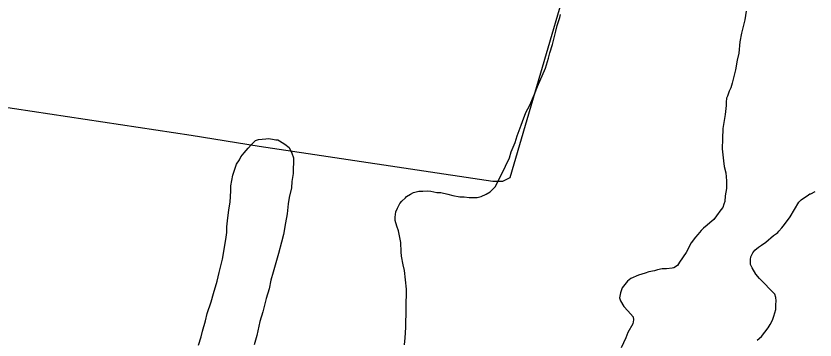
# Model space of a CAD drawing. Extents: x 3161514 to 3199414, y 831166 to 856601.
# Drawn here: x 3169026 to 3170653, y 840176 to 840836 of the extents above; entities that cross this region are included whole.
import ezdxf

# ---------------------------------------------------------------- set-up
doc = ezdxf.new("R2010")
doc.units = 0
doc.layers.add('V-SITE-VEGE', color=7, linetype='Continuous')
doc.layers.add('V-TOPO-SHOR', color=7, linetype='Continuous')

msp = doc.modelspace()

# ---------------------------------------------------------------- linework, layer by layer
at = {"layer": 'V-SITE-VEGE'}
for p, q in [((3170513.1, 840846.3), (3170510.3, 840828.2)), ((3170128.6, 840817.1), (3170133.9, 840833.2)), ((3170133.9, 840833.2), (3170134.9, 840839.2)), ((3170510.3, 840828.2), (3170503.4, 840801.1)), ((3170125.9, 840805.2), (3170128.6, 840817.1)), ((3170121.4, 840789.1), (3170125.9, 840805.2)), ((3170503.4, 840801.1), (3170500.6, 840783.6)), ((3170113.4, 840761.1), (3170118.7, 840778.1)), ((3170118.7, 840778.1), (3170121.4, 840789.1)), ((3170500.6, 840783.6), (3170498.3, 840760.3)), ((3170104.4, 840729.7), (3170110.6, 840750)), ((3170110.6, 840750), (3170113.4, 840761.1)), ((3170494.9, 840746.1), (3170491.4, 840726.7)), ((3170498.3, 840760.3), (3170494.9, 840746.1)), ((3170088.6, 840692.4), (3170104.4, 840729.7)), ((3170491.4, 840726.7), (3170484.5, 840699.6)), ((3170484.5, 840699.6), (3170481.8, 840689.9)), ((3170082.4, 840677.2), (3170088.6, 840692.4)), ((3170478.5, 840682.8), (3170475.1, 840673.1)), ((3170481.8, 840689.9), (3170478.5, 840682.8)), ((3170072.7, 840654.3), (3170082.4, 840677.2)), ((3170473.1, 840668.6), (3170472.3, 840660.9)), ((3170475.1, 840673.1), (3170473.1, 840668.6)), ((3170064.8, 840639.9), (3170072.7, 840654.3)), ((3170472.2, 840653.7), (3170470.7, 840635.6)), ((3170472.3, 840660.9), (3170472.2, 840653.7)), ((3170057.7, 840621.3), (3170064.8, 840639.9)), ((3170470.7, 840635.6), (3170465.8, 840607.2)), ((3170055.1, 840613.6), (3170057.7, 840621.3)), ((3170047.1, 840592.4), (3170055.1, 840613.6)), ((3170465.8, 840607.2), (3170464.8, 840585.8)), ((3169505.8, 840574.3), (3169514.4, 840582.7)), ((3169514.4, 840582.7), (3169520.4, 840584.4)), ((3169520.4, 840584.4), (3169534.9, 840585.9)), ((3169534.9, 840585.9), (3169540.9, 840586.6)), ((3169540.9, 840586.6), (3169548.5, 840585.7)), ((3169548.5, 840585.7), (3169555.3, 840583.9)), ((3169555.3, 840583.9), (3169559.6, 840583.8)), ((3169559.6, 840583.8), (3169563, 840582.1)), ((3170042.7, 840578.9), (3170047.1, 840592.4)), ((3170464.8, 840585.8), (3170464.5, 840565.7)), ((3169491.1, 840557.5), (3169498.9, 840566.8)), ((3169498.9, 840566.8), (3169505.8, 840574.3)), ((3169563, 840582.1), (3169574, 840575.1)), ((3169574, 840575.1), (3169582.4, 840568.2)), ((3169582.4, 840568.2), (3169588.2, 840557)), ((3170034.7, 840559.4), (3170042.7, 840578.9)), ((3169484.1, 840549.1), (3169491.1, 840557.5)), ((3169588.2, 840557), (3169591.5, 840547.6)), ((3170031.2, 840547.5), (3170034.7, 840559.4)), ((3170464.5, 840565.7), (3170466.8, 840541)), ((3169468.3, 840511.8), (3169475.4, 840534.7)), ((3169475.4, 840534.7), (3169481.5, 840543.1)), ((3169481.5, 840543.1), (3169484.1, 840549.1)), ((3169591.5, 840547.6), (3169591, 840515.2)), ((3170023.3, 840530.6), (3170031.2, 840547.5)), ((3170466.8, 840541), (3170468.6, 840530)), ((3170003.1, 840489.1), (3170023.3, 840530.6)), ((3170468.6, 840530), (3170471.7, 840517)), ((3169463.7, 840490.5), (3169468.3, 840511.8)), ((3169591, 840515.2), (3169588.3, 840499.1)), ((3170471.7, 840517), (3170473.4, 840500.7)), ((3169463.6, 840480.3), (3169463.7, 840490.5)), ((3169587.2, 840486.3), (3169582.7, 840466.8)), ((3169588.3, 840499.1), (3169587.2, 840486.3)), ((3169991.9, 840478.2), (3170003.1, 840489.1)), ((3170473.2, 840485.2), (3170470.4, 840470.3)), ((3170473.4, 840500.7), (3170473.2, 840485.2)), ((3169462.4, 840457.3), (3169463.6, 840480.3)), ((3169819.6, 840466), (3169821.3, 840468.6)), ((3169821.3, 840468.6), (3169829.9, 840473.6)), ((3169829.9, 840473.6), (3169835.9, 840476.9)), ((3169835.9, 840476.9), (3169847, 840479.3)), ((3169847, 840479.3), (3169854.7, 840479.2)), ((3169854.7, 840479.2), (3169864.1, 840479.9)), ((3169864.1, 840479.9), (3169870.9, 840479.8)), ((3169870.9, 840479.8), (3169883.6, 840477.1)), ((3169883.6, 840477.1), (3169891.3, 840477)), ((3169891.3, 840477), (3169905.7, 840473.4)), ((3169905.7, 840473.4), (3169915.9, 840470.7)), ((3169915.9, 840470.7), (3169930.4, 840467.9)), ((3169965.3, 840466.6), (3169973.8, 840469)), ((3169973.8, 840469), (3169984.1, 840473.1)), ((3169984.1, 840473.1), (3169991.9, 840478.2)), ((3170470.4, 840470.3), (3170469.6, 840458.7)), ((3170625.2, 840461.7), (3170640.2, 840471.9)), ((3170640.2, 840471.9), (3170642.8, 840473.8)), ((3170642.8, 840473.8), (3170644.8, 840474.4)), ((3170644.8, 840474.4), (3170653.9, 840478.8)), ((3169459.6, 840441.2), (3169462.4, 840457.3)), ((3169580.8, 840454), (3169578.8, 840433.6)), ((3169582.7, 840466.8), (3169580.8, 840454)), ((3169803.1, 840445), (3169808.3, 840454.3)), ((3169808.3, 840454.3), (3169811.8, 840459.3)), ((3169811.8, 840459.3), (3169819.6, 840466)), ((3169930.4, 840467.9), (3169938.9, 840467.8)), ((3169938.9, 840467.8), (3169949.1, 840466.8)), ((3169949.1, 840466.8), (3169965.3, 840466.6)), ((3170467.5, 840452.9), (3170465.5, 840446.4)), ((3170469.6, 840458.7), (3170467.5, 840452.9)), ((3170602.6, 840427), (3170620.6, 840457.2)), ((3170620.6, 840457.2), (3170625.2, 840461.7)), ((3169456.8, 840419.1), (3169459.6, 840441.2)), ((3169798.6, 840426.3), (3169799.6, 840437.3)), ((3169799.6, 840437.3), (3169803.1, 840445)), ((3170461.5, 840441.3), (3170452.9, 840429.1)), ((3170465.5, 840446.4), (3170461.5, 840441.3)), ((3169578.8, 840433.6), (3169575.2, 840414.9)), ((3169798.5, 840419.5), (3169798.6, 840426.3)), ((3170447.7, 840422), (3170439.1, 840415)), ((3170452.9, 840429.1), (3170447.7, 840422)), ((3170591.4, 840411.6), (3170602.6, 840427)), ((3169455.6, 840395.2), (3169455.8, 840407.2)), ((3169455.8, 840407.2), (3169456.8, 840419.1)), ((3169575.2, 840414.9), (3169571.4, 840391.1)), ((3169801.7, 840408.3), (3169798.5, 840419.5)), ((3169805, 840398.9), (3169801.7, 840408.3)), ((3170426, 840404.2), (3170421.4, 840399.7)), ((3170433.9, 840410.6), (3170426, 840404.2)), ((3170439.1, 840415), (3170433.9, 840410.6)), ((3170579.6, 840398.2), (3170586.1, 840404.6)), ((3170586.1, 840404.6), (3170591.4, 840411.6)), ((3169453.7, 840380.8), (3169455.6, 840395.2)), ((3169571.4, 840391.1), (3169567, 840375.8)), ((3169808.2, 840385.3), (3169805, 840398.9)), ((3170414.8, 840391.4), (3170410.2, 840386.2)), ((3170421.4, 840399.7), (3170414.8, 840391.4)), ((3170553.3, 840375.9), (3170569.1, 840389.2)), ((3170569.1, 840389.2), (3170574.9, 840393.1)), ((3170574.9, 840393.1), (3170577.6, 840395.6)), ((3170577.6, 840395.6), (3170579.6, 840398.2)), ((3169447.2, 840340.8), (3169453.7, 840380.8)), ((3169567, 840375.8), (3169560.7, 840352.9)), ((3169809.8, 840375), (3169808.2, 840385.3)), ((3169810.4, 840356.2), (3169809.8, 840375)), ((3170401, 840374.1), (3170391, 840354.8)), ((3170410.2, 840386.2), (3170401, 840374.1)), ((3170544.2, 840369.5), (3170553.3, 840375.9)), ((3169811.1, 840346.9), (3169810.4, 840356.2)), ((3170391, 840354.8), (3170377.8, 840334.8)), ((3170527.1, 840354.2), (3170531.1, 840359.3)), ((3170531.1, 840359.3), (3170538.3, 840365.7)), ((3170538.3, 840365.7), (3170544.2, 840369.5)), ((3169440, 840313.6), (3169447.2, 840340.8)), ((3169557.1, 840338.4), (3169549.9, 840314.7)), ((3169560.7, 840352.9), (3169557.1, 840338.4)), ((3169815.1, 840329.8), (3169811.1, 840346.9)), ((3170521.7, 840340.6), (3170522.4, 840345.8)), ((3170522.2, 840330.3), (3170521.7, 840340.6)), ((3170522.4, 840345.8), (3170527.1, 840354.2)), ((3169817.5, 840317.8), (3169815.1, 840329.8)), ((3170362.7, 840322.7), (3170351, 840321.6)), ((3170365.9, 840323.3), (3170362.7, 840322.7)), ((3170373.1, 840328.4), (3170365.9, 840323.3)), ((3170377.8, 840334.8), (3170373.1, 840328.4)), ((3170525.4, 840323.1), (3170522.2, 840330.3)), ((3170533, 840310.7), (3170525.4, 840323.1)), ((3169436.3, 840296.6), (3169440, 840313.6)), ((3169549.9, 840314.7), (3169545.4, 840298.5)), ((3169821.3, 840280.3), (3169817.5, 840317.8)), ((3170293.8, 840308.8), (3170278.1, 840301.9)), ((3170307.4, 840312.5), (3170293.8, 840308.8)), ((3170315.3, 840315), (3170307.4, 840312.5)), ((3170326.3, 840317.4), (3170315.3, 840315)), ((3170332.8, 840319.3), (3170326.3, 840317.4)), ((3170341.9, 840321.1), (3170332.8, 840319.3)), ((3170351, 840321.6), (3170341.9, 840321.1)), ((3170540.6, 840301.5), (3170533, 840310.7)), ((3169428.3, 840271.2), (3169436.3, 840296.6)), ((3169545.4, 840298.5), (3169541.8, 840280.7)), ((3170271.6, 840296.1), (3170260.4, 840282.7)), ((3170278.1, 840301.9), (3170271.6, 840296.1)), ((3170571.3, 840270), (3170540.6, 840301.5)), ((3169541.8, 840280.7), (3169535.6, 840261.2)), ((3169820.2, 840201.9), (3169821.3, 840280.3)), ((3170260.4, 840282.7), (3170257, 840272.3)), ((3169423.8, 840254.2), (3169428.3, 840271.2)), ((3169535.6, 840261.2), (3169529.2, 840234)), ((3170257, 840272.3), (3170255.6, 840262.6)), ((3170255.6, 840262.6), (3170257.4, 840256.1)), ((3170573.8, 840262.8), (3170571.3, 840270)), ((3170574.4, 840256.3), (3170573.8, 840262.8)), ((3169415.8, 840230.5), (3169423.8, 840254.2)), ((3170257.4, 840256.1), (3170264.4, 840244.4)), ((3170264.4, 840244.4), (3170272, 840235.8)), ((3170573.5, 840238.8), (3170573.6, 840247.9)), ((3170573.6, 840247.9), (3170574.4, 840256.3)), ((3169412.2, 840215.2), (3169415.8, 840230.5)), ((3169529.2, 840234), (3169523, 840214.5)), ((3170272, 840235.8), (3170282.9, 840223.4)), ((3170566.7, 840216.9), (3170569.4, 840225.3)), ((3170569.4, 840225.3), (3170573.5, 840238.8)), ((3169406, 840194.8), (3169412.2, 840215.2)), ((3169523, 840214.5), (3169516.6, 840185.6)), ((3170282.7, 840209.1), (3170272.1, 840191.8)), ((3170284.1, 840217.5), (3170282.7, 840209.1)), ((3170282.9, 840223.4), (3170284.1, 840217.5)), ((3170562, 840207.9), (3170566.7, 840216.9)), ((3169403.2, 840182.9), (3169406, 840194.8)), ((3169819, 840180.6), (3169820.2, 840201.9)), ((3170544.2, 840183.5), (3170551.4, 840192.5)), ((3170551.4, 840192.5), (3170558, 840201.4)), ((3170558, 840201.4), (3170562, 840207.9)), ((3169397.9, 840165.9), (3169403.2, 840182.9)), ((3169516.6, 840185.6), (3169511.2, 840166.9)), ((3169817.2, 840167), (3169819, 840180.6)), ((3170268, 840180.8), (3170258.7, 840160.8)), ((3170272.1, 840191.8), (3170268, 840180.8)), ((3170535.7, 840176.5), (3170544.2, 840183.5))]:
    msp.add_line(p, q, dxfattribs=at)
at = {"layer": 'V-TOPO-SHOR'}
msp.add_lwpolyline([(3170661, 842788.2), (3170614.2, 842450.2), (3170584.6, 842309.6), (3170466.2, 841937.1), (3170214.6, 841130.5), (3170032, 840506.4), (3170017.2, 840499), (3169997.5, 840499), (3169521.4, 840570.6), (3169383.3, 840592.8), (3168482.9, 840728.4)], dxfattribs=at)

doc.saveas('drawing.dxf')
